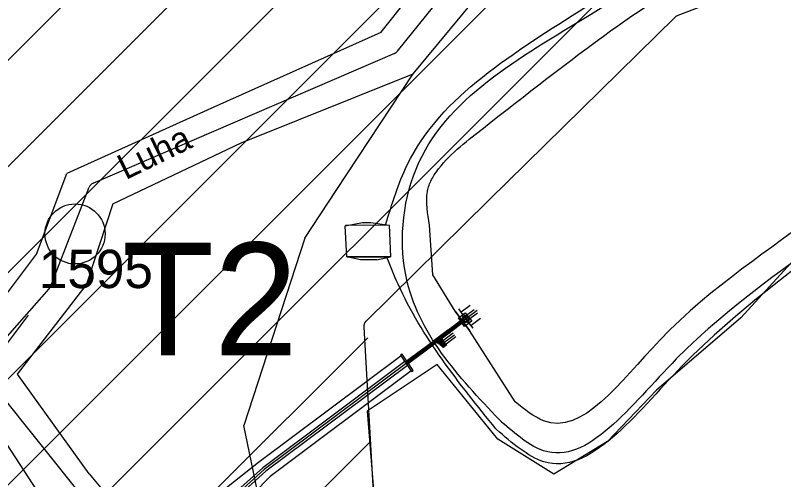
# Model space of a CAD drawing. Extents: x -510185 to -506993, y -1126306 to -1123642.
# Drawn here: x -508738.7 to -508636.4, y -1124544.7 to -1124482.9 of the extents above; entities that cross this region are included whole.
import ezdxf

# ---------------------------------------------------------------- set-up
doc = ezdxf.new("R2010")
doc.units = 0
for name, color, linetype in [('nadrze', 7, 'Continuous'), ('navrh', 7, 'Continuous'), ('parcelni hranice', 7, 'Continuous'), ('tunky', 7, 'Continuous'), ('u_popis', 7, 'Continuous'), ('u_stávající', 7, 'Continuous'), ('u_tok Luha', 7, 'Continuous'), ('u_vysadba', 7, 'Continuous'), ('ˇ2', 7, 'Continuous'), ('ˇ3', 7, 'Continuous'), ('ˇ7', 7, 'Continuous')]:
    doc.layers.add(name, color=color, linetype=linetype)

msp = doc.modelspace()

# ---------------------------------------------------------------- linework, layer by layer
at = {"layer": 'nadrze'}
for p, q in [((-508683.13, -1124517.47), (-508683.55, -1124510.83)), ((-508678.13, -1124521.52), (-508679.33, -1124522.41)), ((-508680.14, -1124522.31), (-508678.25, -1124524.86)), ((-508679.1, -1124522.73), (-508679.65, -1124521.98)), ((-508677.21, -1124522.19), (-508679.65, -1124524.01)), ((-508677.63, -1124522.11), (-508678.65, -1124522.87)), ((-508677.16, -1124522.55), (-508678.18, -1124523.31)), ((-508679.09, -1124523.4), (-508681.07, -1124524.88)), ((-508678.92, -1124523.64), (-508680.9, -1124525.13)), ((-508679.16, -1124523.29), (-508679.32, -1124523.41)), ((-508679.13, -1124523.33), (-508679.29, -1124523.45)), ((-508678.68, -1124522.86), (-508679.2, -1124523.25)), ((-508679.2, -1124523.25), (-508678.76, -1124523.82)), ((-508679.08, -1124523.3), (-508679.14, -1124523.35)), ((-508679.14, -1124523.35), (-508679.14, -1124523.38)), ((-508679.05, -1124523.33), (-508679.09, -1124523.36)), ((-508679.09, -1124523.36), (-508679.09, -1124523.4)), ((-508679.09, -1124523.36), (-508679.09, -1124523.39)), ((-508679.09, -1124523.36), (-508679.09, -1124523.39)), ((-508679.08, -1124523.3), (-508679.05, -1124523.33)), ((-508678.88, -1124523.66), (-508678.92, -1124523.64)), ((-508678.87, -1124523.7), (-508678.92, -1124523.69)), ((-508678.88, -1124523.66), (-508678.9, -1124523.65)), ((-508678.88, -1124523.66), (-508678.9, -1124523.65)), ((-508678.83, -1124523.63), (-508678.88, -1124523.66)), ((-508678.81, -1124523.66), (-508678.87, -1124523.7)), ((-508678.81, -1124523.66), (-508678.83, -1124523.63)), ((-508678.76, -1124523.82), (-508678.25, -1124523.43)), ((-508676.76, -1124523.25), (-508678.02, -1124524.19)), ((-508679.65, -1124524.01), (-508683.04, -1124526.55)), ((-508678.82, -1124523.74), (-508678.98, -1124523.86)), ((-508678.79, -1124523.79), (-508678.95, -1124523.91)), ((-508677.75, -1124524.56), (-508678.26, -1124523.87)), ((-508681.12, -1124524.9), (-508683.1, -1124526.39)), ((-508680.95, -1124525.22), (-508682.89, -1124526.68)), ((-508680.41, -1124525.23), (-508682.36, -1124526.68)), ((-508680.23, -1124525.47), (-508682.13, -1124526.88)), ((-508680.05, -1124525.71), (-508681.89, -1124527.08)), ((-508681.16, -1124524.85), (-508681.17, -1124524.89)), ((-508681.1, -1124524.8), (-508681.16, -1124524.85)), ((-508681.08, -1124524.84), (-508681.12, -1124524.87)), ((-508681.12, -1124524.87), (-508681.12, -1124524.9)), ((-508681.12, -1124524.87), (-508681.12, -1124524.89)), ((-508681.12, -1124524.87), (-508681.12, -1124524.89)), ((-508681.1, -1124524.8), (-508681.08, -1124524.84)), ((-508680.88, -1124525.23), (-508680.95, -1124525.22)), ((-508680.89, -1124525.18), (-508680.94, -1124525.16)), ((-508680.89, -1124525.18), (-508680.91, -1124525.17)), ((-508680.89, -1124525.18), (-508680.91, -1124525.17)), ((-508680.85, -1124525.15), (-508680.89, -1124525.18)), ((-508680.82, -1124525.18), (-508680.88, -1124525.23)), ((-508680.82, -1124525.18), (-508680.85, -1124525.15)), ((-508681.77, -1124526.05), (-508682.54, -1124526.62)), ((-508681.59, -1124526.29), (-508682.24, -1124526.78)), ((-508681.41, -1124526.54), (-508682.01, -1124526.98)), ((-508681.24, -1124526.78), (-508681.78, -1124527.18)), ((-508672.17, -1124534.35), (-508672.17, -1124534.35)), ((-508674.65, -1124538.05), (-508674.71, -1124537.98)), ((-508673.75, -1124537.25), (-508673.82, -1124537.17))]:
    msp.add_line(p, q, dxfattribs=at)
for points in [[(-508672.17, -1124534.35), (-508678.25, -1124524.86), (-508680.14, -1124522.31), (-508683.13, -1124517.47)], [(-508679.14, -1124523.38), (-508681.1, -1124524.85), (-508681.07, -1124524.88)], [(-508678.92, -1124523.69), (-508680.88, -1124525.16), (-508680.9, -1124525.13)], [(-508681.17, -1124524.89), (-508683.12, -1124526.35), (-508683.1, -1124526.39)], [(-508680.94, -1124525.16), (-508682.92, -1124526.65), (-508682.89, -1124526.68)]]:
    msp.add_lwpolyline(points, dxfattribs=at)
for points in [[(-508677.94, -1124523.64), (-508678.88, -1124524.33), (-508679.72, -1124523.19), (-508678.79, -1124522.5)], [(-508678.85, -1124522.98), (-508679.02, -1124523.11), (-508679.18, -1124522.89), (-508679.01, -1124522.77)], [(-508678.26, -1124523.4), (-508678.76, -1124523.77), (-508679.15, -1124523.25), (-508678.65, -1124522.87)], [(-508678.29, -1124523.39), (-508678.76, -1124523.73), (-508679.12, -1124523.25), (-508678.65, -1124522.91)], [(-508679.07, -1124523.15), (-508679.02, -1124523.11), (-508679.05, -1124523.06), (-508679.11, -1124523.1)], [(-508678.88, -1124523.11), (-508678.94, -1124523.15), (-508678.95, -1124523.13), (-508678.89, -1124523.09)], [(-508678.67, -1124523.3), (-508678.71, -1124523.33), (-508678.89, -1124523.09), (-508678.85, -1124523.05)], [(-508678.85, -1124522.98), (-508678.79, -1124522.94), (-508678.83, -1124522.9), (-508678.88, -1124522.94)], [(-508678.77, -1124523.03), (-508678.83, -1124523.07), (-508678.85, -1124523.05), (-508678.79, -1124523.01)], [(-508678.49, -1124523.54), (-508678.53, -1124523.57), (-508678.71, -1124523.33), (-508678.67, -1124523.3)], [(-508678.22, -1124523.39), (-508678.26, -1124523.42), (-508678.67, -1124522.88), (-508678.63, -1124522.85)], [(-508678.58, -1124523.75), (-508678.53, -1124523.71), (-508678.56, -1124523.66), (-508678.62, -1124523.7)], [(-508678.53, -1124523.57), (-508678.59, -1124523.62), (-508678.61, -1124523.6), (-508678.55, -1124523.55)], [(-508678.42, -1124523.55), (-508678.56, -1124523.66), (-508678.39, -1124523.89), (-508678.25, -1124523.78)], [(-508678.43, -1124523.49), (-508678.49, -1124523.54), (-508678.5, -1124523.52), (-508678.44, -1124523.47)], [(-508678.38, -1124523.6), (-508678.33, -1124523.56), (-508678.36, -1124523.51), (-508678.42, -1124523.55)], [(-508687.4, -1124528.14), (-508685.96, -1124530.33), (-508685.74, -1124530.19), (-508687.18, -1124528)]]:
    msp.add_lwpolyline(points, close=True, dxfattribs=at)
for points in [[(-508689.4, -1124510.8), (-508686.51, -1124502.81), (-508662.76, -1124481.75), (-508627.23, -1124468.11), (-508615.85, -1124474.15), (-508613.99, -1124490.81), (-508649.92, -1124529.57), (-508668.36, -1124542.34), (-508674.65, -1124538.05)], [(-508673.72, -1124537.31), (-508686.52, -1124518.38), (-508685.35, -1124503.39), (-508662.13, -1124482.79), (-508627.17, -1124469.38), (-508620.14, -1124471.41), (-508615.31, -1124490.47), (-508650.71, -1124528.66), (-508668.37, -1124540.88), (-508673.97, -1124537.06)], [(-508683.55, -1124510.83), (-508683.83, -1124506.34), (-508683.79, -1124506.11), (-508683.18, -1124504.6), (-508677.46, -1124498.77), (-508660.38, -1124485.66), (-508627.03, -1124472.86), (-508622.88, -1124474.06), (-508618.95, -1124489.54), (-508652.89, -1124526.15), (-508668.4, -1124536.89), (-508672.17, -1124534.35)], [(-508674.71, -1124537.98), (-508687.74, -1124518.7), (-508689.19, -1124515.22)]]:
    msp.add_spline(points, degree=3, dxfattribs=at)
at = {"layer": 'navrh'}
for p, q in [((-508694.56, -1124515.08), (-508694.8, -1124510.95)), ((-508688.92, -1124510.85), (-508688.77, -1124515.08)), ((-508688.77, -1124515.08), (-508694.56, -1124515.08)), ((-508692.75, -1124515.48), (-508694.56, -1124515.08)), ((-508690.63, -1124515.48), (-508692.75, -1124515.48)), ((-508690.63, -1124515.48), (-508688.77, -1124515.08))]:
    msp.add_line(p, q, dxfattribs=at)
for points in [[(-508694.8, -1124510.95), (-508692.46, -1124510.5), (-508691.38, -1124510.5), (-508688.92, -1124510.85)], [(-508688.92, -1124510.85), (-508694.72, -1124510.9)], [(-508694.56, -1124515.08), (-508688.77, -1124515.08)], [(-508683, -1124526.52), (-508705.54, -1124543.39), (-508712.57, -1124549.71)], [(-508683.13, -1124526.36), (-508686.8, -1124529.1)], [(-508683.11, -1124526.39), (-508686.77, -1124529.14)], [(-508682.92, -1124526.65), (-508686.58, -1124529.39)], [(-508682.89, -1124526.68), (-508686.56, -1124529.42)], [(-508687.33, -1124528.25), (-508706.3, -1124542.46), (-508713.77, -1124548.37)], [(-508686.83, -1124529.01), (-508705.73, -1124543.16), (-508712.77, -1124549.48)], [(-508686.5, -1124529.51), (-508705.35, -1124543.62), (-508712.37, -1124549.93)], [(-508686.01, -1124530.26), (-508704.78, -1124544.32), (-508711.36, -1124551.05)]]:
    msp.add_lwpolyline(points, dxfattribs=at)
at = {"layer": 'parcelni hranice'}
for p, q in [((-508690.02, -1124485.19), (-508666.69, -1124455.45)), ((-508685.72, -1124490.67), (-508671.2, -1124473.12)), ((-508690.02, -1124485.19), (-508712.27, -1124495.14)), ((-508708.62, -1124499.89), (-508685.72, -1124490.67)), ((-508695.97, -1124506.21), (-508685.72, -1124490.67)), ((-508712.27, -1124495.14), (-508731.82, -1124503.96)), ((-508725.71, -1124508.02), (-508708.62, -1124499.89)), ((-508735.88, -1124514.69), (-508731.82, -1124503.96)), ((-508700.16, -1124512.57), (-508695.97, -1124506.21)), ((-508725.71, -1124508.02), (-508729.23, -1124518.81)), ((-508700.16, -1124512.57), (-508708.26, -1124537.52)), ((-508746.83, -1124529.31), (-508735.88, -1124514.69)), ((-508738.38, -1124530.69), (-508729.23, -1124518.81)), ((-508746.83, -1124529.31), (-508733.56, -1124549.66)), ((-508728.85, -1124543.95), (-508738.38, -1124530.69)), ((-508703.39, -1124561.09), (-508708.26, -1124537.52)), ((-508728.85, -1124543.95), (-508715.23, -1124560.27))]:
    msp.add_line(p, q, dxfattribs=at)
at = {"layer": 'tunky'}
msp.add_circle((-508730.73, -1124512.01), 4, dxfattribs=at)
msp.add_circle((-508730.73, -1124512.01), 4, dxfattribs=at)
at = {"layer": 'u_stávající'}
for p, q in [((-508796.53, -1124574.03), (-508658.09, -1124435.59)), ((-508795.31, -1124558.67), (-508672.28, -1124435.64)), ((-508794.19, -1124543.41), (-508686.47, -1124435.69)), ((-508797.74, -1124589.39), (-508646.84, -1124438.48)), ((-508798.96, -1124604.75), (-508637.46, -1124443.24)), ((-508799.48, -1124619.41), (-508628.78, -1124448.71)), ((-508634.51, -1124476.81), (-508650.51, -1124482.91)), ((-508692.31, -1124524.42), (-508690.07, -1124563.17)), ((-508799.88, -1124633.95), (-508691.77, -1124525.84)), ((-508800.27, -1124648.49), (-508691.42, -1124539.63))]:
    msp.add_line(p, q, dxfattribs=at)
msp.add_lwpolyline([(-508650.85, -1124483.13), (-508675.64, -1124507.53), (-508692.01, -1124523.65)], dxfattribs=at)
for centre, start, end in [((-508650.15, -1124483.84), 110.8545, 134.5489), ((-508691.31, -1124524.36), 134.5489, 183.3124)]:
    msp.add_arc(centre, 1, start, end, dxfattribs=at)
at = {"layer": 'u_tok Luha'}
for p, q in [((-508687.81, -1124487.67), (-508663.69, -1124457.76)), ((-508728.32, -1124505.24), (-508688.19, -1124487.96)), ((-508734, -1124519.04), (-508728.85, -1124505.8)), ((-508742.9, -1124529.22), (-508734.18, -1124519.34)), ((-508717.99, -1124561.61), (-508742.93, -1124530.51))]:
    msp.add_line(p, q, dxfattribs=at)
for centre, start, end in [((-508688.59, -1124487.05), 293.2982, 321.1209), ((-508727.92, -1124506.16), 113.2982, 158.7789), ((-508734.93, -1124518.68), 318.5633, 338.7789)]:
    msp.add_arc(centre, 1, start, end, dxfattribs=at)
at = {"layer": 'u_vysadba'}
msp.add_lwpolyline([(-508615.42, -1124493.96), (-508642.14, -1124523.17), (-508653.33, -1124532.8), (-508659.85, -1124539.64), (-508667, -1124543.99), (-508674.45, -1124539.33), (-508682.53, -1124529.38), (-508691.86, -1124535.6), (-508689.68, -1124562.63), (-508686.57, -1124577.86), (-508684.71, -1124585.62), (-508688.13, -1124611.72), (-508691.86, -1124631.61), (-508700.87, -1124644.04), (-508696.21, -1124662.37), (-508685.33, -1124678.22), (-508677.25, -1124702.46), (-508694.65, -1124742.85)], dxfattribs=at)
at = {"layer": 'ˇ3'}
msp.add_lwpolyline([(-508736.98, -1124522.81), (-508740.56, -1124527.63)], dxfattribs=at)

# ---------------------------------------------------------------- texts
at = {"layer": 'u_popis'}
msp.add_text('T2', height=15, dxfattribs=at).set_placement((-508724.49, -1124528.16))
at = {"layer": 'ˇ2'}
msp.add_text('1595', height=5.1, dxfattribs=at).set_placement((-508735.54, -1124519.22))
at = {"layer": 'ˇ7'}
msp.add_text('Luha', height=3.4, rotation=26.1269, dxfattribs=at).set_placement((-508724, -1124504.87))

doc.saveas('drawing.dxf')
